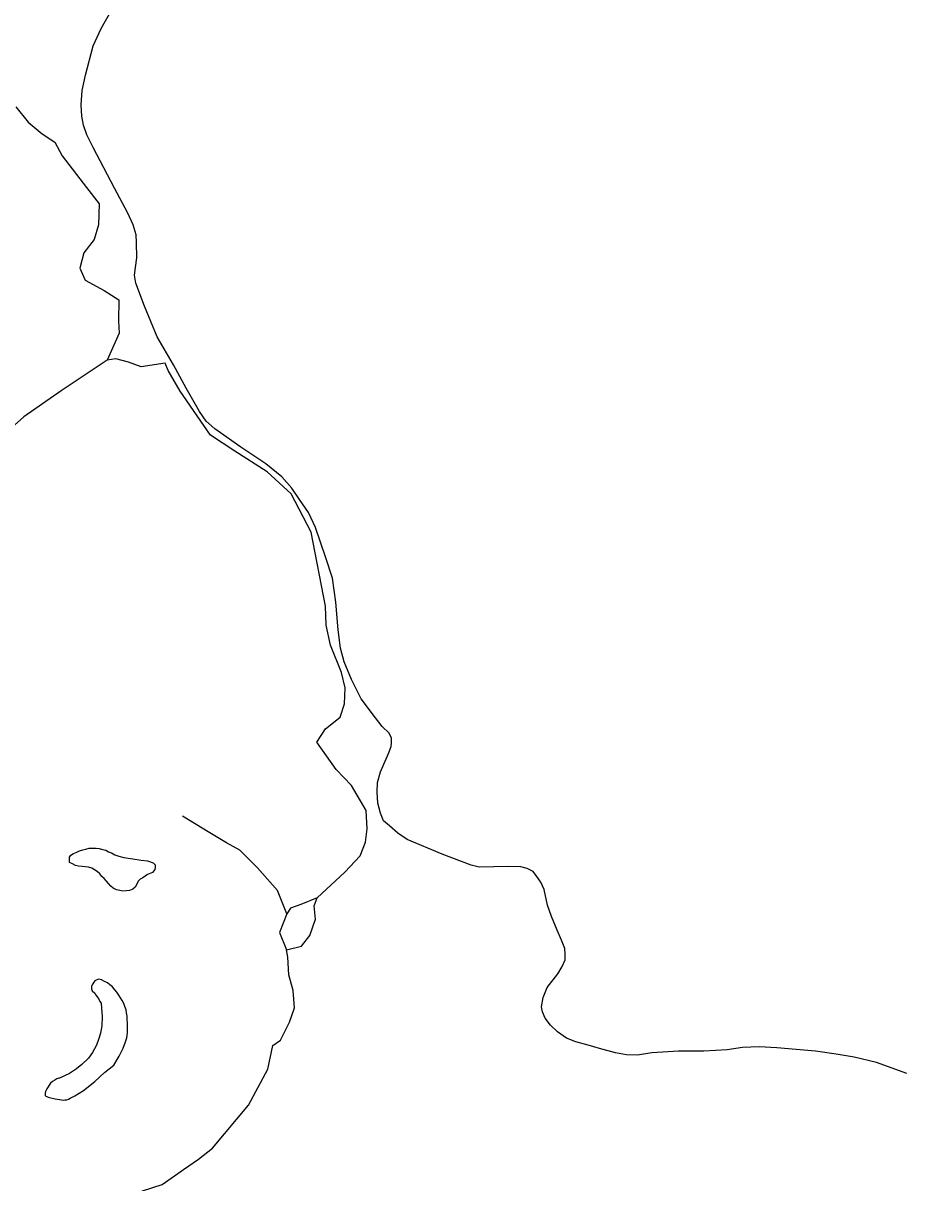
# Model space of a CAD drawing. Extents: x 2082433 to 2279600, y 546599 to 755198.
# Drawn here: x 2220933 to 2225302, y 588647 to 594391 of the extents above; entities that cross this region are included whole.
import ezdxf

# ---------------------------------------------------------------- set-up
doc = ezdxf.new("R2010")
doc.units = 0
for name, color, linetype in [('Exist Hydrographic Creek Single Shore', 7, 'Continuous'), ('Exist Hydrographic Pond Under 1500 Sq Ft', 7, 'Continuous'), ('Exist Road Non-System Type 51', 7, 'Continuous')]:
    doc.layers.add(name, color=color, linetype=linetype)

msp = doc.modelspace()

# ---------------------------------------------------------------- linework, layer by layer
at = {"layer": 'Exist Hydrographic Creek Single Shore'}
for points in [[(2220896.6, 593976.5), (2220957, 593900.9), (2221026.5, 593843.5), (2221089.9, 593801.2), (2221126.2, 593734.7), (2221245.5, 593577.5), (2221308.9, 593495.9), (2221305.9, 593393.1), (2221284.8, 593320.5), (2221233.4, 593254), (2221212.3, 593178.5), (2221239.4, 593118), (2221333.1, 593066.6), (2221405.6, 593021.3), (2221404.1, 592915.5), (2221407.1, 592855), (2221348.2, 592722)], [(2221348.2, 592722), (2221120.1, 592570.9), (2220935.9, 592440.9), (2220860.4, 592374.4)], [(2221635.1, 592706.9), (2221517.3, 592688.8), (2221453.9, 592712.9), (2221390.5, 592728.1), (2221348.2, 592722)], [(2222388.7, 590058.9), (2222524.7, 590185.8), (2222600.2, 590267.5), (2222627.3, 590334), (2222636.4, 590400.5), (2222630.4, 590491.1), (2222557.9, 590615.1), (2222482.4, 590693.7), (2222385.7, 590829.7), (2222429.5, 590896.2), (2222502, 590953.6), (2222523.1, 591020.1), (2222526.2, 591098.7), (2222508, 591174.3), (2222453.7, 591310.3), (2222432.5, 591410.1), (2222429.5, 591503.8), (2222358.5, 591869.6), (2222258.9, 592060), (2222141.1, 592168.8), (2221981, 592271.6), (2221860.2, 592350.2), (2221710.6, 592567.8), (2221650.2, 592670.6), (2221635.1, 592706.9)], [(2222237.7, 589980.3), (2222192.4, 590095.2), (2222092.7, 590207), (2222005.1, 590294.7), (2221938.7, 590330.9), (2221848.1, 590385.3), (2221721.2, 590463.9)], [(2222236.2, 589801.9), (2222310.2, 589820.1), (2222352.5, 589871.5), (2222379.7, 589953.1), (2222373.6, 590019.6), (2222388.7, 590058.9)], [(2222388.7, 590058.9), (2222307.2, 590025.6), (2222255.8, 590007.5), (2222237.7, 589980.3)], [(2222237.7, 589980.3), (2222201.5, 589886.6), (2222236.2, 589801.9)], [(2221167.5, 588426.3), (2221393.5, 588535.4), (2221523.4, 588607.9), (2221620, 588638.1), (2221725.7, 588713.7), (2221801.3, 588765.1), (2221870.7, 588819.5), (2222047.4, 589031.1), (2222144.1, 589209.5), (2222168.2, 589327.3), (2222206, 589354.6), (2222251.3, 589442.2), (2222275.5, 589514.8), (2222269.4, 589599.4), (2222248.3, 589678), (2222242.2, 589765.7), (2222236.2, 589801.9)]]:
    msp.add_lwpolyline(points, dxfattribs=at)
at = {"layer": 'Exist Hydrographic Pond Under 1500 Sq Ft'}
for points in [[(2221512.3, 590151.9), (2221502.3, 590142.1), (2221494.5, 590125.8), (2221486.7, 590112.1), (2221474.8, 590101.7), (2221458.8, 590095.6), (2221442.8, 590093.5), (2221426.6, 590091.5), (2221410.8, 590095.5), (2221394.8, 590099.1), (2221378.6, 590107.2), (2221366.3, 590117.2), (2221354.9, 590129.1), (2221344.4, 590140.8), (2221334.3, 590154.9), (2221322.5, 590164.8), (2221312.6, 590176.9), (2221298.1, 590188.8), (2221286, 590198.3), (2221272, 590206.5), (2221256, 590210.1), (2221240.2, 590212.1), (2221224, 590214.1), (2221206, 590216), (2221192.2, 590219.8), (2221176, 590227.9), (2221161.7, 590233.7), (2221161.9, 590241.8), (2221161.7, 590251.5), (2221161.9, 590259.6), (2221167.8, 590269.6), (2221181.4, 590277.7), (2221197.6, 590285.8), (2221211.3, 590291.8), (2221227.3, 590295.9), (2221243.3, 590300), (2221259.3, 590304.1), (2221275.1, 590304.6), (2221293.5, 590304.6), (2221309.3, 590302.7), (2221325.1, 590298.6), (2221341.1, 590295), (2221355.5, 590286.8), (2221369.4, 590281), (2221385.6, 590271.2), (2221405.9, 590265.3), (2221431.7, 590259.4), (2221475.4, 590251.6), (2221517.5, 590246.1), (2221547.4, 590242.4), (2221575.9, 590232.4), (2221585.7, 590222.4), (2221585.9, 590210.6), (2221583.9, 590198.7), (2221572.2, 590184.3), (2221548, 590174.1), (2221524.4, 590158.2), (2221512.3, 590151.9)], [(2221445.7, 589366), (2221449.8, 589390.1), (2221449.4, 589406), (2221449.4, 589423.8), (2221449.6, 589440), (2221447.1, 589455.8), (2221447.1, 589472), (2221444.7, 589489.8), (2221442.8, 589503.9), (2221436.5, 589519.8), (2221430.7, 589535.7), (2221422.3, 589549.6), (2221414.5, 589563.7), (2221406.1, 589577.5), (2221396.1, 589591.6), (2221386.2, 589603.3), (2221374.1, 589617.3), (2221362, 589627.2), (2221349.7, 589637.2), (2221335.8, 589645), (2221319.6, 589653.1), (2221314, 589655.1), (2221307.9, 589656.8), (2221302.2, 589654.8), (2221293.7, 589650.8), (2221287.6, 589646.9), (2221281.9, 589640.9), (2221278, 589632.5), (2221270.2, 589620.8), (2221270.4, 589614.7), (2221270.2, 589608.6), (2221274.1, 589598.7), (2221286.6, 589586.7), (2221294.4, 589574.9), (2221304.8, 589560.8), (2221312.8, 589545), (2221318.6, 589536.8), (2221321, 589512.9), (2221323.1, 589471.3), (2221321.2, 589425.3), (2221315.7, 589389.2), (2221305.6, 589357.1), (2221296.2, 589328.9), (2221276.3, 589293), (2221256.6, 589264.7), (2221222.8, 589232.5), (2221197, 589212.5), (2221161.1, 589188.3), (2221113.1, 589165.9), (2221109.4, 589165.7), (2221099.4, 589161.5), (2221089.3, 589155.7), (2221077.2, 589149.4), (2221067.4, 589141.6), (2221049.5, 589113.5), (2221043.8, 589099.3), (2221042.1, 589091.5), (2221041.9, 589085.4), (2221041.9, 589077.3), (2221050.1, 589075.3), (2221055.9, 589071.6), (2221062.2, 589069.4), (2221090.1, 589063.5), (2221121.9, 589057.9), (2221130.1, 589055.9), (2221138.1, 589057.9), (2221148.4, 589058), (2221156.2, 589062.1), (2221165.8, 589066.3), (2221187.9, 589078.4), (2221231.8, 589104.6), (2221287.6, 589148.9), (2221335.4, 589193.2), (2221380.9, 589229.7), (2221408.4, 589273.9), (2221428.1, 589313.8), (2221439.7, 589345.8), (2221445.7, 589366)]]:
    msp.add_lwpolyline(points, dxfattribs=at)
at = {"layer": 'Exist Road Non-System Type 51'}
for points in [[(2222010.7, 592291.2), (2221881.9, 592381.1), (2221837.8, 592420.1), (2221805.6, 592467.6), (2221740.3, 592582.9), (2221677.6, 592698.1), (2221596.2, 592837.2), (2221532.6, 592989.8), (2221490.2, 593103.4), (2221483.4, 593142.4), (2221488.5, 593181.4), (2221495.3, 593228.8), (2221494.4, 593305.1), (2221492.7, 593342.4), (2221477.5, 593391.6), (2221450.4, 593450.9), (2221384.2, 593574.7), (2221278.3, 593774.8), (2221247.8, 593837.5), (2221230.8, 593886.7), (2221222.3, 593930.8), (2221218.9, 593986.7), (2221224.9, 594057.9), (2221241.8, 594134.2), (2221279.1, 594278.3), (2221318.1, 594364.8), (2221424.1, 594553)], [(2225306.8, 589188.5), (2225157.6, 589242.7), (2225047.4, 589269.9), (2224957.5, 589285.1), (2224855.8, 589298.7), (2224663.3, 589315.6), (2224576.9, 589320.7), (2224493.8, 589317.3), (2224417.5, 589305.5), (2224302.2, 589298.7), (2224176.7, 589298.7), (2224045.3, 589291.9), (2223974.1, 589280), (2223919.8, 589281.7), (2223865.6, 589291.9), (2223785.9, 589312.2), (2223730, 589329.2), (2223668.9, 589346.2), (2223623.1, 589363.1), (2223577.4, 589395.3), (2223543.4, 589427.5), (2223516.3, 589463.1), (2223504.5, 589493.7), (2223499.4, 589519.1), (2223507.8, 589564.9), (2223526.5, 589614), (2223579.1, 589681.9), (2223601.9, 589719.2), (2223615.5, 589751.4), (2223615.5, 589780.2), (2223613.8, 589807.3), (2223598.6, 589849.7), (2223576.5, 589898.9), (2223547.7, 589966.7), (2223529, 590022.7), (2223511.2, 590100.7), (2223496, 590136.3), (2223475.6, 590165.1), (2223457, 590188.8), (2223428.2, 590204.1), (2223395.9, 590212.6), (2223334.9, 590214.2), (2223190.8, 590210.9), (2223150.1, 590221), (2223102.6, 590238), (2223007.7, 590275.3), (2222833.9, 590348.2), (2222788.1, 590378.7), (2222745.7, 590416), (2222716.9, 590439.7), (2222701.6, 590478.7), (2222688.1, 590527.9), (2222684.7, 590582.2), (2222686.4, 590629.6), (2222701.6, 590682.2), (2222741.5, 590773.8), (2222755, 590807.7), (2222756.7, 590826.3), (2222756.7, 590850.1), (2222744.9, 590873.8), (2222709.3, 590907.7), (2222677.1, 590950.1), (2222605.8, 591045), (2222557.5, 591140), (2222521.9, 591228.2), (2222503.3, 591296), (2222491.4, 591385.8), (2222480.4, 591523.2), (2222463.4, 591641.9), (2222431.2, 591743.6), (2222379.5, 591892.8), (2222345.6, 591967.4), (2222299.8, 592031.8), (2222262.5, 592087.8), (2222213.3, 592143.7), (2222134.5, 592208.1), (2222010.7, 592291.2)]]:
    msp.add_lwpolyline(points, dxfattribs=at)

doc.saveas('drawing.dxf')
